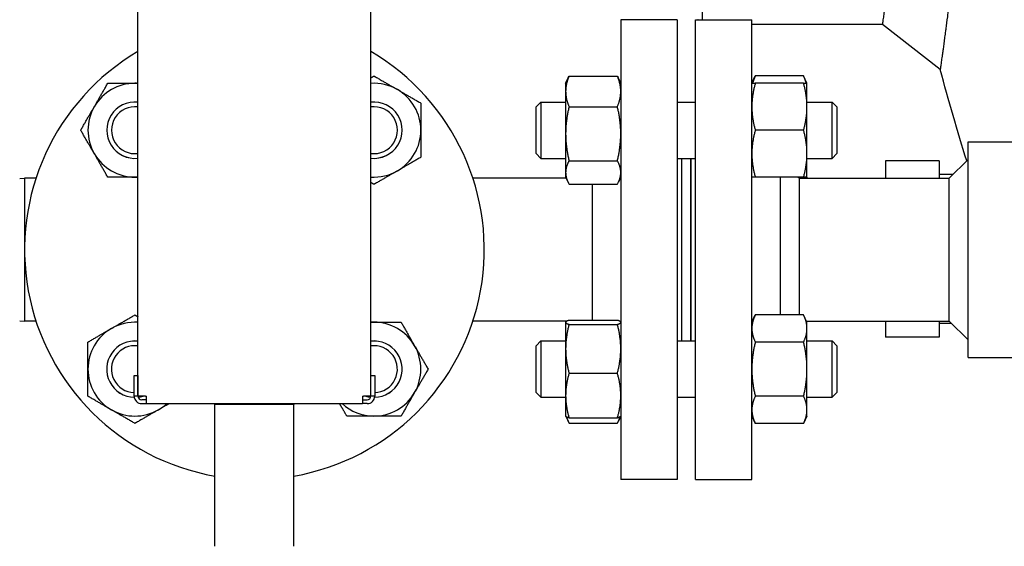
# Model space of a CAD drawing. Header units: inches. Extents: x 24 to 1128, y -69 to 748.
# Tile 273 of 656: x 472.22 to 485.33, y 299.6 to 306.61. Entities that reach past the tile are written whole.
import ezdxf

# ---------------------------------------------------------------- set-up
doc = ezdxf.new("R2010")
doc.units = ezdxf.units.IN
doc.header["$LTSCALE"] = 32
doc.header["$MEASUREMENT"] = 0
doc.layers.add('Visible (ANSI)', color=7, linetype='Continuous', lineweight=30)

msp = doc.modelspace()

# ---------------------------------------------------------------- linework, layer by layer
at = {"layer": 'Visible (ANSI)'}
for p, q in [((473.79233, 301.59617), (473.79233, 327.49617)), ((476.89233, 301.59617), (476.89233, 327.49617)), ((481.30929, 306.60629), (481.30929, 322.48604)), ((480.21983, 306.60617), (480.21983, 300.48617)), ((480.96983, 306.60617), (480.21983, 306.60617)), ((480.96983, 306.60617), (480.96983, 300.48617)), ((481.21483, 300.48617), (481.21483, 306.60617)), ((481.21483, 306.60617), (481.96483, 306.60617)), ((481.24929, 306.60617), (481.24679, 306.60867)), ((481.96483, 300.48617), (481.96483, 306.60617)), ((483.70228, 306.54617), (481.96483, 306.54617)), ((484.47272, 305.94663), (483.70228, 306.54617)), ((479.48583, 305.76216), (479.51786, 305.83085)), ((479.53092, 305.85683), (480.17474, 305.85683)), ((480.21983, 305.76216), (480.1878, 305.83085)), ((481.96483, 305.76216), (482.00992, 305.85885)), ((482.65374, 305.85885), (482.00992, 305.85885)), ((482.69883, 305.76216), (482.65374, 305.85885)), ((479.48583, 305.76216), (479.48583, 305.65355)), ((482.65374, 305.76216), (482.00992, 305.76216)), ((482.69883, 305.44966), (482.69883, 305.76216)), ((479.48583, 305.65355), (479.48583, 305.09044)), ((479.09483, 305.44966), (479.15733, 305.51216)), ((479.09483, 304.82466), (479.09483, 305.44966)), ((479.15733, 305.51216), (479.15733, 304.76216)), ((479.15733, 305.51216), (479.48583, 305.51216)), ((479.53092, 305.45028), (480.17474, 305.45028)), ((480.96983, 305.51216), (481.21483, 305.51216)), ((482.69883, 305.51216), (483.03233, 305.51216)), ((482.69883, 304.82466), (482.69883, 305.44966)), ((483.03233, 304.76216), (483.03233, 305.51216)), ((483.09483, 305.44966), (483.03233, 305.51216)), ((483.09483, 305.44966), (483.09483, 304.82466)), ((479.48583, 305.09044), (479.48583, 304.57405)), ((482.65374, 305.13716), (482.00992, 305.13716)), ((484.84233, 302.10867), (484.84233, 304.98367)), ((484.84233, 304.98367), (485.99791, 304.98367)), ((479.09483, 304.82466), (479.15733, 304.76216)), ((482.69883, 304.51216), (482.69883, 304.82466)), ((483.09483, 304.82466), (483.03233, 304.76216)), ((479.15733, 304.76216), (479.48583, 304.76216)), ((479.53092, 304.73061), (480.17474, 304.73061)), ((480.96983, 304.76216), (481.21483, 304.76216)), ((481.02983, 304.76216), (481.02983, 302.33018)), ((481.14983, 304.76216), (481.14983, 302.33018)), ((481.15483, 302.33018), (481.15483, 304.76216)), ((482.69883, 304.76216), (483.03233, 304.76216)), ((483.74189, 304.73051), (483.74189, 304.49617)), ((484.45989, 304.73051), (483.74189, 304.73051)), ((484.45989, 304.73051), (484.45989, 304.49617)), ((484.59233, 304.49617), (484.84233, 304.74617)), ((479.48583, 304.57405), (479.48583, 304.51216)), ((479.48583, 304.51216), (479.51786, 304.44347)), ((480.21983, 304.51216), (480.1878, 304.44347)), ((482.65374, 304.51216), (482.00992, 304.51216)), ((482.34483, 302.67687), (482.34483, 304.51216)), ((482.59483, 304.49617), (482.57884, 304.51216)), ((482.69883, 304.51216), (482.69137, 304.49617)), ((484.64117, 304.54501), (484.45989, 304.54501)), ((472.21733, 304.49453), (472.27983, 304.49617)), ((472.27983, 304.49617), (472.27983, 302.59617)), ((472.43353, 304.49617), (472.27983, 304.49617)), ((479.49329, 304.49617), (478.25113, 304.49617)), ((479.53092, 304.41749), (480.17474, 304.41749)), ((479.83983, 304.41749), (479.83983, 302.6054)), ((482.59483, 304.49617), (484.59233, 304.49617)), ((482.59483, 304.49617), (482.59483, 302.67687)), ((484.59233, 302.59617), (484.59233, 304.49617)), ((481.96483, 302.58018), (482.00992, 302.67687)), ((482.65374, 302.67687), (482.00992, 302.67687)), ((482.69883, 302.58018), (482.65374, 302.67687)), ((472.21733, 302.59781), (472.27983, 302.59617)), ((472.43353, 302.59617), (472.27983, 302.59617)), ((479.50613, 302.59617), (478.25113, 302.59617)), ((479.48583, 302.58018), (479.48665, 302.58193)), ((479.48583, 302.58018), (479.48583, 302.57843)), ((479.48583, 302.57843), (479.48583, 302.22635)), ((479.48665, 302.58193), (479.49329, 302.59617)), ((479.53092, 302.6054), (480.17474, 302.6054)), ((479.53092, 302.55146), (480.17474, 302.55146)), ((480.21983, 302.58018), (480.21901, 302.58193)), ((482.69137, 302.59617), (484.59233, 302.59617)), ((482.69883, 302.49645), (482.69883, 302.58018)), ((483.74189, 302.59617), (483.74189, 302.37951)), ((484.45989, 302.59617), (484.45989, 302.37951)), ((484.62349, 302.56501), (484.45989, 302.56501)), ((484.59233, 302.59617), (484.84233, 302.34617)), ((482.69883, 301.95518), (482.69883, 302.49645)), ((479.09483, 302.26768), (479.15733, 302.33018)), ((479.15733, 302.33018), (479.15733, 301.58018)), ((479.15733, 302.33018), (479.48583, 302.33018)), ((480.96983, 302.33018), (481.21483, 302.33018)), ((482.65374, 302.31602), (482.00992, 302.31602)), ((482.69883, 302.33018), (483.03233, 302.33018)), ((483.03233, 301.58018), (483.03233, 302.33018)), ((483.09483, 302.26768), (483.03233, 302.33018)), ((484.45989, 302.37951), (483.74189, 302.37951)), ((479.09483, 301.64268), (479.09483, 302.26768)), ((479.48583, 302.22635), (479.48583, 301.6031)), ((483.09483, 302.26768), (483.09483, 301.64268)), ((484.84233, 302.10867), (487.38414, 302.10867)), ((479.53092, 301.90124), (480.17474, 301.90124)), ((482.69883, 301.41391), (482.69883, 301.95518)), ((473.74133, 301.87117), (473.79133, 301.87117)), ((473.74133, 301.59617), (473.74133, 301.87117)), ((473.79133, 301.87117), (473.79133, 301.59617)), ((476.89333, 301.59617), (476.89333, 301.87117)), ((476.89333, 301.87117), (476.94333, 301.87117)), ((476.94333, 301.87117), (476.94333, 301.59617)), ((479.09483, 301.64268), (479.15733, 301.58018)), ((483.09483, 301.64268), (483.03233, 301.58018)), ((473.79133, 301.59617), (473.74133, 301.59617)), ((473.89233, 301.59617), (473.79233, 301.59617)), ((473.90483, 301.54617), (473.84133, 301.54617)), ((473.84133, 301.49617), (473.90483, 301.49617)), ((473.89233, 301.59617), (473.90483, 301.59617)), ((473.90483, 301.49617), (473.90483, 301.59617)), ((473.90483, 301.49617), (476.77983, 301.49617)), ((474.81766, 301.49617), (474.81733, 301.48367)), ((475.867, 301.49617), (475.86733, 301.48367)), ((476.77983, 301.59617), (476.77983, 301.49617)), ((476.77983, 301.59617), (476.79233, 301.59617)), ((476.77983, 301.54617), (476.84333, 301.54617)), ((476.84333, 301.49617), (476.77983, 301.49617)), ((476.89233, 301.59617), (476.79233, 301.59617)), ((476.94333, 301.59617), (476.89333, 301.59617)), ((479.15733, 301.58018), (479.48583, 301.58018)), ((479.48583, 301.6031), (479.48583, 301.33018)), ((480.96983, 301.58018), (481.21483, 301.58018)), ((482.65374, 301.59434), (482.00992, 301.59434)), ((482.69883, 301.58018), (483.03233, 301.58018)), ((475.86733, 301.48367), (474.81733, 301.48367)), ((474.81733, 299.59617), (474.81733, 301.48367)), ((475.86733, 299.59617), (475.86733, 301.48367)), ((482.69883, 301.33018), (482.69883, 301.41391)), ((479.48583, 301.33018), (479.48665, 301.32843)), ((479.48665, 301.32843), (479.51786, 301.26149)), ((479.53092, 301.30496), (480.17474, 301.30496)), ((479.53092, 301.23551), (480.17474, 301.23551)), ((480.21901, 301.32843), (480.1878, 301.26149)), ((480.21983, 301.33018), (480.21901, 301.32843)), ((481.96483, 301.33018), (482.00992, 301.23349)), ((482.65374, 301.23349), (482.00992, 301.23349)), ((482.69883, 301.33018), (482.65374, 301.23349)), ((480.96983, 300.48617), (480.21983, 300.48617)), ((481.21483, 300.48617), (481.96483, 300.48617))]:
    msp.add_line(p, q, dxfattribs=at)
for centre, radius, start, end in [((475.34233, 303.54617), 3.06, 120.433365, 260.120965), ((475.34233, 303.54617), 3.06, 279.879035, 59.566635), ((473.75134, 305.13716), 0.625, 90, 150), ((473.75134, 305.13716), 0.625, 86.239591, 90), ((476.93332, 305.13716), 0.625, 60, 93.760409), ((476.93332, 305.13716), 0.625, 0, 60), ((473.75134, 305.13716), 0.625, 150, 210), ((473.75134, 305.13716), 0.37513, 83.726737, 276.273263), ((473.75134, 305.13716), 0.375, 83.724611, 276.275389), ((473.75134, 305.13716), 0.3125, 82.462861, 277.537139), ((476.93332, 305.13716), 0.37513, 263.726737, 96.273263), ((476.93332, 305.13716), 0.375, 263.724611, 96.275389), ((476.93332, 305.13716), 0.3125, 262.462861, 97.537139), ((476.93332, 305.13716), 0.625, 300, 0), ((473.75134, 305.13716), 0.625, 210, 270), ((473.75134, 305.13716), 0.625, 270, 273.760409), ((476.93332, 305.13716), 0.625, 266.239591, 300), ((473.75134, 301.95518), 0.625, 86.239591, 120), ((476.93332, 301.95518), 0.625, 90, 93.760409), ((476.93332, 301.95518), 0.625, 30, 90), ((473.75134, 301.95518), 0.625, 120, 180), ((473.75134, 301.95518), 0.37513, 83.726737, 268.668175), ((473.75134, 301.95518), 0.375, 83.724611, 268.664587), ((476.93332, 301.95518), 0.37513, 271.331825, 96.273263), ((476.93332, 301.95518), 0.375, 271.335413, 96.275389), ((473.75134, 301.95518), 0.3125, 82.462861, 268.164435), ((476.93332, 301.95518), 0.3125, 271.835565, 97.537139), ((476.93332, 301.95518), 0.625, 330, 30), ((473.75134, 301.95518), 0.625, 180, 240), ((473.75134, 301.95518), 0.3125, 277.352234, 277.537139), ((476.93332, 301.95518), 0.3125, 262.462861, 262.647766), ((476.93332, 301.95518), 0.625, 270, 330), ((473.84133, 301.59617), 0.1, 180, 270), ((473.84133, 301.59617), 0.05, 180, 270), ((473.75134, 301.95518), 0.375, 276.413354, 286.792105), ((473.75134, 301.95518), 0.37513, 276.416588, 286.856059), ((473.75134, 301.95518), 0.625, 300, 312.742143), ((476.93332, 301.95518), 0.625, 227.257857, 270), ((476.93332, 301.95518), 0.37513, 253.143941, 263.583412), ((476.93332, 301.95518), 0.375, 253.207895, 263.586646), ((476.84333, 301.59617), 0.05, 270, 0), ((476.84333, 301.59617), 0.1, 270, 0), ((473.75134, 301.95518), 0.625, 240, 300)]:
    msp.add_arc(centre, radius, start, end, dxfattribs=at)
for points, knots in [([(484.49682, 322.97239), (484.49821, 322.9623), (484.49966, 322.95176), (484.50117, 322.94078), (484.50132, 322.93965), (484.50148, 322.93852), (484.50163, 322.93739), (484.50428, 322.91813), (484.5071, 322.89752), (484.51009, 322.87556), (484.51029, 322.8741), (484.51049, 322.87263), (484.51069, 322.87116), (484.51704, 322.82455), (484.52416, 322.77194), (484.532, 322.71333), (484.5323, 322.71105), (484.53261, 322.70875), (484.53292, 322.70644), (484.53678, 322.67753), (484.54082, 322.64719), (484.54502, 322.61541), (484.54539, 322.61261), (484.54576, 322.6098), (484.54614, 322.60698), (484.54632, 322.60558), (484.54651, 322.60418), (484.54669, 322.60278), (484.55307, 322.55452), (484.55981, 322.50302), (484.56691, 322.4483), (484.56936, 322.42943), (484.57185, 322.41015), (484.57438, 322.39048), (484.5749, 322.38646), (484.57542, 322.38242), (484.57594, 322.37837), (484.58069, 322.34145), (484.58558, 322.30312), (484.59062, 322.2634), (484.59121, 322.25875), (484.5918, 322.25407), (484.5924, 322.24938), (484.60298, 322.16575), (484.61417, 322.07602), (484.62589, 321.98027), (484.62661, 321.97437), (484.62734, 321.96845), (484.62806, 321.9625), (484.63225, 321.92817), (484.63651, 321.89307), (484.64083, 321.85722), (484.64213, 321.8464), (484.64344, 321.83551), (484.64475, 321.82455), (484.64554, 321.818), (484.64633, 321.81142), (484.64712, 321.80482), (484.65631, 321.72789), (484.66577, 321.64764), (484.67544, 321.56416), (484.67842, 321.53841), (484.68142, 321.51231), (484.68445, 321.48587), (484.68538, 321.47779), (484.68631, 321.46968), (484.68724, 321.46153), (484.69313, 321.40989), (484.69911, 321.35695), (484.70516, 321.30272), (484.70615, 321.29391), (484.70713, 321.28507), (484.70812, 321.27619), (484.7216, 321.15492), (484.73544, 321.02733), (484.74948, 320.8937), (484.75054, 320.88361), (484.7516, 320.87349), (484.75266, 320.86333), (484.75936, 320.79925), (484.76611, 320.73381), (484.77288, 320.66703), (484.77397, 320.65632), (484.77505, 320.64558), (484.77614, 320.63481), (484.78295, 320.56729), (484.78979, 320.49844), (484.79663, 320.42829), (484.80049, 320.38871), (484.80436, 320.34872), (484.80822, 320.30833), (484.8121, 320.26776), (484.81598, 320.22669), (484.81987, 320.18513), (484.82101, 320.17303), (484.82214, 320.16089), (484.82327, 320.14871), (484.82993, 320.07711), (484.8366, 320.00406), (484.84326, 319.92957), (484.84439, 319.91696), (484.84552, 319.9043), (484.84665, 319.89161), (484.8536, 319.8133), (484.86054, 319.73353), (484.86743, 319.65237), (484.87473, 319.56639), (484.88198, 319.47886), (484.88916, 319.38985), (484.89021, 319.37681), (484.89126, 319.36373), (484.89231, 319.35063), (484.89872, 319.27051), (484.90506, 319.18922), (484.91132, 319.10683), (484.91232, 319.09369), (484.91331, 319.08053), (484.9143, 319.06734), (484.92386, 318.94046), (484.93321, 318.81102), (484.94228, 318.67932), (484.94597, 318.62577), (484.94963, 318.57169), (484.95325, 318.51709), (484.95413, 318.50372), (484.95502, 318.49032), (484.9559, 318.47689), (484.96165, 318.38918), (484.96729, 318.30016), (484.97281, 318.20989), (484.97361, 318.19678), (484.97441, 318.18364), (484.97521, 318.17048), (484.98708, 317.97426), (484.99835, 317.77195), (485.00877, 317.56529), (485.00936, 317.55362), (485.00995, 317.54195), (485.01053, 317.53026), (485.01549, 317.43071), (485.02025, 317.33034), (485.02478, 317.22926), (485.02526, 317.21856), (485.02574, 317.20786), (485.02621, 317.19715), (485.03319, 317.03968), (485.03962, 316.88052), (485.04545, 316.72017), (485.0455, 316.71866), (485.04556, 316.71714), (485.04561, 316.71562), (485.04596, 316.70618), (485.0463, 316.69673), (485.04664, 316.68727), (485.04796, 316.65034), (485.04925, 316.61329), (485.05051, 316.57612), (485.0509, 316.56477), (485.05128, 316.55341), (485.05166, 316.54203), (485.05196, 316.53299), (485.05226, 316.52395), (485.05256, 316.51489), (485.05609, 316.40765), (485.05936, 316.29947), (485.06236, 316.19047), (485.06258, 316.18266), (485.06279, 316.17485), (485.063, 316.16703), (485.06439, 316.11579), (485.06572, 316.06438), (485.06698, 316.0128), (485.06716, 316.00577), (485.06733, 315.99875), (485.0675, 315.99172), (485.0702, 315.88003), (485.07261, 315.76757), (485.0747, 315.6545), (485.0748, 315.64926), (485.0749, 315.64403), (485.07499, 315.6388), (485.07599, 315.58407), (485.07692, 315.52919), (485.07777, 315.47419), (485.07784, 315.46992), (485.07791, 315.46565), (485.07797, 315.46137), (485.07975, 315.34547), (485.08119, 315.22899), (485.0823, 315.11211), (485.08232, 315.10977), (485.08235, 315.10743), (485.08237, 315.10509), (485.08291, 315.04705), (485.08337, 314.98887), (485.08374, 314.93074), (485.08375, 314.9293), (485.08376, 314.92787), (485.08377, 314.92643), (485.08453, 314.80699), (485.08493, 314.68774), (485.08498, 314.56884), (485.08498, 314.56469), (485.08498, 314.56054), (485.08498, 314.55639), (485.08499, 314.50077), (485.08492, 314.44516), (485.08478, 314.38956), (485.08477, 314.38902), (485.08477, 314.38848), (485.08477, 314.38794), (485.08446, 314.26913), (485.08379, 314.15042), (485.08277, 314.03193), (485.08275, 314.02993), (485.08273, 314.02793), (485.08272, 314.02594), (485.08222, 313.9684), (485.08163, 313.91091), (485.08097, 313.85349), (485.08093, 313.85069), (485.0809, 313.8479), (485.08087, 313.8451), (485.07887, 313.67494), (485.07616, 313.50538), (485.07274, 313.33678), (485.07264, 313.33147), (485.07253, 313.32616), (485.07242, 313.32086), (485.07022, 313.21366), (485.06774, 313.10686), (485.065, 313.00055), (485.06481, 312.99354), (485.06463, 312.98654), (485.06445, 312.97953), (485.06037, 312.8238), (485.05569, 312.66891), (485.05052, 312.51638), (485.04908, 312.47403), (485.0476, 312.43184), (485.04609, 312.38982), (485.04547, 312.37254), (485.04484, 312.35528), (485.0442, 312.33804), (485.04385, 312.32849), (485.04349, 312.31895), (485.04314, 312.30941), (485.03941, 312.20991), (485.03547, 312.11106), (485.03132, 312.01296), (485.03089, 312.0029), (485.03046, 311.99285), (485.03003, 311.98281), (485.02123, 311.77745), (485.01152, 311.5755), (485.00107, 311.37799), (485.00045, 311.36626), (484.99983, 311.35454), (484.9992, 311.34284), (484.99427, 311.25058), (484.98917, 311.1593), (484.98393, 311.0691), (484.9832, 311.05652), (484.98247, 311.04397), (484.98174, 311.03144), (484.97046, 310.83928), (484.95856, 310.65213), (484.94624, 310.47082), (484.94533, 310.45743), (484.94442, 310.44408), (484.9435, 310.43076), (484.94339, 310.42907), (484.94327, 310.42737), (484.94316, 310.42568), (484.93752, 310.34371), (484.93178, 310.26253), (484.92594, 310.18222), (484.92496, 310.16878), (484.92398, 310.15536), (484.923, 310.14197), (484.91052, 309.97188), (484.89764, 309.80617), (484.88457, 309.64582), (484.88347, 309.63233), (484.88236, 309.61888), (484.88126, 309.60547), (484.87665, 309.54935), (484.87201, 309.49388), (484.86736, 309.43908), (484.86618, 309.42521), (484.865, 309.41137), (484.86382, 309.39758), (484.86269, 309.38443), (484.86157, 309.37132), (484.86044, 309.35825), (484.84747, 309.20796), (484.83441, 309.06287), (484.82138, 308.92328), (484.82024, 308.91114), (484.81911, 308.89903), (484.81798, 308.88697), (484.81501, 308.85538), (484.81204, 308.82407), (484.80908, 308.79305), (484.80602, 308.761), (484.80296, 308.7292), (484.7999, 308.69764), (484.79881, 308.68641), (484.79772, 308.67521), (484.79663, 308.66404), (484.79661, 308.66386), (484.79659, 308.66367), (484.79658, 308.66348), (484.78331, 308.52754), (484.77007, 308.39636), (484.75697, 308.2703), (484.7559, 308.26006), (484.75484, 308.24986), (484.75378, 308.23969), (484.74772, 308.18166), (484.74169, 308.12473), (484.73572, 308.06893), (484.73468, 308.05925), (484.73364, 308.0496), (484.73261, 308.03998), (484.71951, 307.91828), (484.70665, 307.80206), (484.69414, 307.69156), (484.69319, 307.68315), (484.69224, 307.67478), (484.69129, 307.66643), (484.68616, 307.62125), (484.68109, 307.57704), (484.67609, 307.53382), (484.67539, 307.5278), (484.6747, 307.5218), (484.67401, 307.51582), (484.67312, 307.50822), (484.67224, 307.50065), (484.67137, 307.4931), (484.66091, 307.4032), (484.65071, 307.31718), (484.64083, 307.23512), (484.63931, 307.22248), (484.63779, 307.20994), (484.63628, 307.19749), (484.63554, 307.19132), (484.63479, 307.18516), (484.63405, 307.17904), (484.62887, 307.13635), (484.62379, 307.09479), (484.6188, 307.05436), (484.61812, 307.04878), (484.61743, 307.04323), (484.61675, 307.0377), (484.60603, 306.9509), (484.59578, 306.86941), (484.58609, 306.79326), (484.58552, 306.78884), (484.58496, 306.78443), (484.5844, 306.78004), (484.5798, 306.74397), (484.57532, 306.70911), (484.57098, 306.67547), (484.57048, 306.67163), (484.56999, 306.66781), (484.56949, 306.664), (484.56877, 306.65842), (484.56805, 306.65287), (484.56734, 306.64735), (484.56008, 306.59136), (484.55319, 306.53873), (484.54668, 306.48947), (484.54563, 306.48148), (484.54458, 306.47359), (484.54355, 306.46578), (484.54318, 306.46302), (484.54282, 306.46028), (484.54246, 306.45755), (484.5386, 306.42844), (484.53489, 306.40059), (484.53133, 306.374), (484.53102, 306.37171), (484.53072, 306.36943), (484.53041, 306.36716), (484.52295, 306.31148), (484.51617, 306.26141), (484.51011, 306.2169), (484.50991, 306.21543), (484.50971, 306.21397), (484.50951, 306.21251), (484.50656, 306.1909), (484.50379, 306.17062), (484.50118, 306.15167), (484.50103, 306.15055), (484.50088, 306.14943), (484.50072, 306.14832), (484.49945, 306.13902), (484.49821, 306.13005), (484.49702, 306.1214), (484.4932, 306.09362), (484.48981, 306.06916), (484.48687, 306.04801), (484.48679, 306.04744), (484.48672, 306.04688), (484.48664, 306.04632), (484.48475, 306.03271), (484.48305, 306.02049), (484.48154, 306.00967), (484.48149, 306.00931), (484.48144, 306.00896), (484.48139, 306.0086), (484.47832, 305.98659), (484.47606, 305.97044), (484.47461, 305.96016), (484.4746, 305.96008), (484.47459, 305.96001), (484.47458, 305.95993), (484.47387, 305.95482), (484.47336, 305.95119), (484.47305, 305.94902), (484.47305, 305.94901), (484.47305, 305.949), (484.47305, 305.94898), (484.47283, 305.94746), (484.47272, 305.94668), (484.47272, 305.94663), (484.47272, 305.94663), (484.47272, 305.94663), (484.47272, 305.94663)], [0, 0, 0, 0, 0.00311435, 0.00311435, 0.00311435, 0.00343311, 0.00343311, 0.00343311, 0.008849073, 0.008849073, 0.008849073, 0.009209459, 0.009209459, 0.009209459, 0.020610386, 0.020610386, 0.020610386, 0.021055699, 0.021055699, 0.021055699, 0.026633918, 0.026633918, 0.026633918, 0.027125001, 0.027125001, 0.027125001, 0.027368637, 0.027368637, 0.027368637, 0.035739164, 0.035739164, 0.035739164, 0.038625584, 0.038625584, 0.038625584, 0.039215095, 0.039215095, 0.039215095, 0.044587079, 0.044587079, 0.044587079, 0.045216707, 0.045216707, 0.045216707, 0.056436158, 0.056436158, 0.056436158, 0.057127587, 0.057127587, 0.057127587, 0.061119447, 0.061119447, 0.061119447, 0.062324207, 0.062324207, 0.062324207, 0.063044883, 0.063044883, 0.063044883, 0.071439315, 0.071439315, 0.071439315, 0.074028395, 0.074028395, 0.074028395, 0.074819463, 0.074819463, 0.074819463, 0.079835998, 0.079835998, 0.079835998, 0.080651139, 0.080651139, 0.080651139, 0.091784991, 0.091784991, 0.091784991, 0.092625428, 0.092625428, 0.092625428, 0.097928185, 0.097928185, 0.097928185, 0.098778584, 0.098778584, 0.098778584, 0.104106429, 0.104106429, 0.104106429, 0.107112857, 0.107112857, 0.107112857, 0.110131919, 0.110131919, 0.110131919, 0.111010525, 0.111010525, 0.111010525, 0.116174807, 0.116174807, 0.116174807, 0.117049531, 0.117049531, 0.117049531, 0.122445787, 0.122445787, 0.122445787, 0.128162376, 0.128162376, 0.128162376, 0.128999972, 0.128999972, 0.128999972, 0.134121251, 0.134121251, 0.134121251, 0.134937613, 0.134937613, 0.134937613, 0.142791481, 0.142791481, 0.142791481, 0.145985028, 0.145985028, 0.145985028, 0.146767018, 0.146767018, 0.146767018, 0.151873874, 0.151873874, 0.151873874, 0.152615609, 0.152615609, 0.152615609, 0.163672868, 0.163672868, 0.163672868, 0.164297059, 0.164297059, 0.164297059, 0.16961244, 0.16961244, 0.16961244, 0.170174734, 0.170174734, 0.170174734, 0.17844326, 0.17844326, 0.17844326, 0.178521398, 0.178521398, 0.178521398, 0.179008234, 0.179008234, 0.179008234, 0.180908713, 0.180908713, 0.180908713, 0.181489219, 0.181489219, 0.181489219, 0.181950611, 0.181950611, 0.181950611, 0.187415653, 0.187415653, 0.187415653, 0.187807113, 0.187807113, 0.187807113, 0.190373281, 0.190373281, 0.190373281, 0.190722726, 0.190722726, 0.190722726, 0.196274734, 0.196274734, 0.196274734, 0.19653159, 0.19653159, 0.19653159, 0.199217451, 0.199217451, 0.199217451, 0.199426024, 0.199426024, 0.199426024, 0.205083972, 0.205083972, 0.205083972, 0.205197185, 0.205197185, 0.205197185, 0.208006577, 0.208006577, 0.208006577, 0.208076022, 0.208076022, 0.208076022, 0.213849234, 0.213849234, 0.213849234, 0.214050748, 0.214050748, 0.214050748, 0.216752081, 0.216752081, 0.216752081, 0.216778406, 0.216778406, 0.216778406, 0.222551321, 0.222551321, 0.222551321, 0.222648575, 0.222648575, 0.222648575, 0.225452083, 0.225452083, 0.225452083, 0.225588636, 0.225588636, 0.225588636, 0.233897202, 0.233897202, 0.233897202, 0.234158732, 0.234158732, 0.234158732, 0.239443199, 0.239443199, 0.239443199, 0.239791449, 0.239791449, 0.239791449, 0.247537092, 0.247537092, 0.247537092, 0.24968794, 0.24968794, 0.24968794, 0.250572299, 0.250572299, 0.250572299, 0.251062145, 0.251062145, 0.251062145, 0.256172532, 0.256172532, 0.256172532, 0.256696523, 0.256696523, 0.256696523, 0.267412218, 0.267412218, 0.267412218, 0.268048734, 0.268048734, 0.268048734, 0.273068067, 0.273068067, 0.273068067, 0.273767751, 0.273767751, 0.273767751, 0.284497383, 0.284497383, 0.284497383, 0.28528946, 0.28528946, 0.28528946, 0.285390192, 0.285390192, 0.285390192, 0.290267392, 0.290267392, 0.290267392, 0.291083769, 0.291083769, 0.291083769, 0.301451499, 0.301451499, 0.301451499, 0.302323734, 0.302323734, 0.302323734, 0.30597218, 0.30597218, 0.30597218, 0.306896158, 0.306896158, 0.306896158, 0.307777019, 0.307777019, 0.307777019, 0.317905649, 0.317905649, 0.317905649, 0.318787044, 0.318787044, 0.318787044, 0.321095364, 0.321095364, 0.321095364, 0.323480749, 0.323480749, 0.323480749, 0.324329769, 0.324329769, 0.324329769, 0.324343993, 0.324343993, 0.324343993, 0.334680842, 0.334680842, 0.334680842, 0.335520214, 0.335520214, 0.335520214, 0.340310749, 0.340310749, 0.340310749, 0.341142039, 0.341142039, 0.341142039, 0.351665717, 0.351665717, 0.351665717, 0.352466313, 0.352466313, 0.352466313, 0.356803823, 0.356803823, 0.356803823, 0.357407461, 0.357407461, 0.357407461, 0.358174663, 0.358174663, 0.358174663, 0.367313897, 0.367313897, 0.367313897, 0.368721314, 0.368721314, 0.368721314, 0.369419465, 0.369419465, 0.369419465, 0.374282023, 0.374282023, 0.374282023, 0.374952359, 0.374952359, 0.374952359, 0.385472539, 0.385472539, 0.385472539, 0.386084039, 0.386084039, 0.386084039, 0.391108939, 0.391108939, 0.391108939, 0.391682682, 0.391682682, 0.391682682, 0.392523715, 0.392523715, 0.392523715, 0.40106218, 0.40106218, 0.40106218, 0.402446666, 0.402446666, 0.402446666, 0.402934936, 0.402934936, 0.402934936, 0.408136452, 0.408136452, 0.408136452, 0.408584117, 0.408584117, 0.408584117, 0.419565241, 0.419565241, 0.419565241, 0.419927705, 0.419927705, 0.419927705, 0.425304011, 0.425304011, 0.425304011, 0.425622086, 0.425622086, 0.425622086, 0.428281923, 0.428281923, 0.428281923, 0.436826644, 0.436826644, 0.436826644, 0.437055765, 0.437055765, 0.437055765, 0.442601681, 0.442601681, 0.442601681, 0.442785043, 0.442785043, 0.442785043, 0.45416634, 0.45416634, 0.45416634, 0.454252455, 0.454252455, 0.454252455, 0.459954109, 0.459954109, 0.459954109, 0.459990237, 0.459990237, 0.459990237, 0.464029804, 0.464029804, 0.464029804, 0.464153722, 0.464153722, 0.464153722, 0.464153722]), ([(483.72475, 322.37808), (483.72605, 322.36831), (483.72739, 322.3581), (483.7288, 322.34747), (483.72894, 322.34638), (483.72908, 322.34528), (483.72923, 322.34419), (483.73169, 322.32554), (483.73431, 322.30559), (483.73709, 322.28434), (483.73727, 322.28293), (483.73746, 322.28151), (483.73765, 322.28008), (483.74354, 322.23499), (483.75015, 322.18413), (483.75742, 322.12748), (483.75771, 322.12526), (483.75799, 322.12304), (483.75828, 322.12081), (483.76186, 322.09287), (483.7656, 322.06355), (483.7695, 322.03284), (483.76984, 322.03014), (483.77019, 322.02742), (483.77053, 322.0247), (483.7707, 322.02335), (483.77088, 322.02199), (483.77105, 322.02063), (483.77696, 321.974), (483.78321, 321.92425), (483.78978, 321.87137), (483.79205, 321.85314), (483.79435, 321.83453), (483.79669, 321.81554), (483.79717, 321.81166), (483.79765, 321.80777), (483.79813, 321.80386), (483.80252, 321.76824), (483.80704, 321.73131), (483.81169, 321.69308), (483.81223, 321.6886), (483.81278, 321.6841), (483.81332, 321.67958), (483.82308, 321.5991), (483.83337, 321.51292), (483.84412, 321.42108), (483.84479, 321.41543), (483.84545, 321.40974), (483.84612, 321.40404), (483.84996, 321.37112), (483.85386, 321.33747), (483.85782, 321.30311), (483.85901, 321.29274), (483.86021, 321.28231), (483.86142, 321.2718), (483.86214, 321.26552), (483.86286, 321.25922), (483.86358, 321.25289), (483.87201, 321.17918), (483.88067, 321.1023), (483.88951, 321.02231), (483.89224, 320.99764), (483.89498, 320.97265), (483.89775, 320.94736), (483.8986, 320.93963), (483.89944, 320.93188), (483.90029, 320.92409), (483.90567, 320.87472), (483.91112, 320.82419), (483.91662, 320.7725), (483.91751, 320.7641), (483.91841, 320.75567), (483.91931, 320.74722), (483.93156, 320.63168), (483.94408, 320.51048), (483.95676, 320.38379), (483.95772, 320.37422), (483.95867, 320.36463), (483.95963, 320.355), (483.96568, 320.29427), (483.97176, 320.23229), (483.97786, 320.16909), (483.97883, 320.15895), (483.97981, 320.14879), (483.98079, 320.13859), (483.98692, 320.07469), (483.99307, 320.00957), (483.99922, 319.94325), (484.00269, 319.90582), (484.00616, 319.86801), (484.00963, 319.82982), (484.01311, 319.79147), (484.0166, 319.75269), (484.02008, 319.7135), (484.02109, 319.70209), (484.02211, 319.69065), (484.02312, 319.67917), (484.02908, 319.61171), (484.03503, 319.543), (484.04096, 319.47313), (484.04196, 319.46129), (484.04296, 319.44943), (484.04396, 319.43753), (484.05015, 319.36411), (484.0563, 319.28946), (484.0624, 319.21362), (484.06886, 319.13328), (484.07527, 319.05161), (484.0816, 318.96866), (484.08252, 318.95651), (484.08345, 318.94433), (484.08437, 318.93212), (484.09002, 318.85748), (484.09561, 318.78182), (484.10111, 318.70519), (484.10199, 318.69297), (484.10286, 318.68073), (484.10374, 318.66847), (484.11213, 318.55048), (484.12034, 318.43023), (484.1283, 318.30789), (484.13153, 318.25814), (484.13473, 318.208), (484.13789, 318.15746), (484.13866, 318.14509), (484.13943, 318.13269), (484.1402, 318.12027), (484.14521, 318.03915), (484.15012, 317.95704), (484.15491, 317.87395), (484.1556, 317.86189), (484.1563, 317.8498), (484.15699, 317.83769), (484.16727, 317.65719), (484.17699, 317.47182), (484.18595, 317.28303), (484.18645, 317.27237), (484.18696, 317.2617), (484.18746, 317.25103), (484.19172, 317.16011), (484.1958, 317.06851), (484.19969, 316.97629), (484.2001, 316.96653), (484.20051, 316.95677), (484.20091, 316.947), (484.20689, 316.80333), (484.2124, 316.65817), (484.2174, 316.51172), (484.21745, 316.51033), (484.21749, 316.50895), (484.21754, 316.50756), (484.21784, 316.49894), (484.21813, 316.49031), (484.21842, 316.48168), (484.21955, 316.44797), (484.22065, 316.41419), (484.22173, 316.38034), (484.22206, 316.37), (484.22239, 316.35965), (484.22271, 316.3493), (484.22297, 316.34107), (484.22323, 316.33284), (484.22348, 316.3246), (484.22649, 316.22703), (484.22928, 316.12888), (484.23182, 316.03018), (484.232, 316.02311), (484.23218, 316.01604), (484.23236, 316.00896), (484.23354, 315.96258), (484.23466, 315.91608), (484.23574, 315.86947), (484.23588, 315.86312), (484.23603, 315.85677), (484.23617, 315.85042), (484.23846, 315.74951), (484.24049, 315.64806), (484.24226, 315.54614), (484.24234, 315.54142), (484.24242, 315.53671), (484.2425, 315.53199), (484.24335, 315.48266), (484.24413, 315.43322), (484.24485, 315.38368), (484.24491, 315.37983), (484.24496, 315.37598), (484.24502, 315.37213), (484.24652, 315.26773), (484.24774, 315.16286), (484.24867, 315.05757), (484.24869, 315.05546), (484.24871, 315.05335), (484.24873, 315.05125), (484.24919, 314.99896), (484.24958, 314.94657), (484.24989, 314.89408), (484.2499, 314.89278), (484.24991, 314.89149), (484.24992, 314.89019), (484.25056, 314.78232), (484.2509, 314.67434), (484.25094, 314.56666), (484.25094, 314.5629), (484.25095, 314.55914), (484.25095, 314.55539), (484.25095, 314.50501), (484.2509, 314.45466), (484.25077, 314.40436), (484.25077, 314.40387), (484.25077, 314.40338), (484.25077, 314.40289), (484.2505, 314.2954), (484.24993, 314.1881), (484.24907, 314.08107), (484.24905, 314.07926), (484.24904, 314.07746), (484.24902, 314.07566), (484.2486, 314.02368), (484.2481, 313.97177), (484.24754, 313.91993), (484.24751, 313.91741), (484.24748, 313.91488), (484.24746, 313.91236), (484.24576, 313.75875), (484.24346, 313.60576), (484.24058, 313.45361), (484.24049, 313.44882), (484.2404, 313.44403), (484.2403, 313.43925), (484.23844, 313.34251), (484.23635, 313.24612), (484.23402, 313.15012), (484.23387, 313.14379), (484.23371, 313.13747), (484.23356, 313.13114), (484.2301, 312.99051), (484.22615, 312.85074), (484.22173, 312.712), (484.22051, 312.67347), (484.21924, 312.63502), (484.21795, 312.59665), (484.21741, 312.58088), (484.21687, 312.56512), (484.21633, 312.54937), (484.21602, 312.54064), (484.21572, 312.53192), (484.21541, 312.5232), (484.21222, 312.43226), (484.20883, 312.34168), (484.20526, 312.25197), (484.20489, 312.24278), (484.20452, 312.23359), (484.20415, 312.2244), (484.19659, 312.03664), (484.18825, 311.8523), (484.17926, 311.67172), (484.17872, 311.66099), (484.17819, 311.65028), (484.17765, 311.63958), (484.1734, 311.55521), (484.16901, 311.47166), (484.16449, 311.38899), (484.16386, 311.37746), (484.16322, 311.36595), (484.16259, 311.35446), (484.15285, 311.17824), (484.14253, 311.00598), (484.13176, 310.83801), (484.13096, 310.82561), (484.13016, 310.81324), (484.12936, 310.80088), (484.12926, 310.79931), (484.12916, 310.79774), (484.12906, 310.79617), (484.12413, 310.72014), (484.1191, 310.6449), (484.11399, 310.57049), (484.11313, 310.55803), (484.11228, 310.5456), (484.11142, 310.53319), (484.10049, 310.37559), (484.08919, 310.22176), (484.07764, 310.07208), (484.07667, 310.05948), (484.07569, 310.04692), (484.07472, 310.03439), (484.07064, 309.98196), (484.06653, 309.93003), (484.0624, 309.87871), (484.06135, 309.86571), (484.06031, 309.85275), (484.05926, 309.83983), (484.05826, 309.82751), (484.05726, 309.81523), (484.05626, 309.80297), (484.04475, 309.6621), (484.0331, 309.52576), (484.02143, 309.39407), (484.02042, 309.38261), (484.0194, 309.37119), (484.01838, 309.3598), (484.01572, 309.32997), (484.01306, 309.30039), (484.0104, 309.27104), (484.00765, 309.24072), (484.0049, 309.21064), (484.00215, 309.18079), (484.00117, 309.17016), (484.00019, 309.15957), (483.99921, 309.14901), (483.9992, 309.14883), (483.99918, 309.14865), (483.99916, 309.14848), (483.98724, 309.01988), (483.97532, 308.89579), (483.96351, 308.77637), (483.96255, 308.76667), (483.96159, 308.75701), (483.96063, 308.74737), (483.95516, 308.69238), (483.94972, 308.6384), (483.94432, 308.58544), (483.94338, 308.57625), (483.94244, 308.56709), (483.9415, 308.55797), (483.92966, 308.44241), (483.91798, 308.33181), (483.90659, 308.22631), (483.90572, 308.21828), (483.90486, 308.21028), (483.90399, 308.20231), (483.89931, 308.15915), (483.89468, 308.11685), (483.89011, 308.07542), (483.88947, 308.06965), (483.88883, 308.0639), (483.8882, 308.05817), (483.88739, 308.05088), (483.88658, 308.04362), (483.88578, 308.03639), (483.87621, 307.95021), (483.86686, 307.86777), (483.8578, 307.78909), (483.85641, 307.77698), (483.85502, 307.76495), (483.85364, 307.75302), (483.85295, 307.7471), (483.85227, 307.7412), (483.85159, 307.73532), (483.84684, 307.69439), (483.84217, 307.65452), (483.8376, 307.61572), (483.83697, 307.61037), (483.83634, 307.60505), (483.83571, 307.59974), (483.82586, 307.51644), (483.81644, 307.43813), (483.8075, 307.36483), (483.80698, 307.36056), (483.80646, 307.35632), (483.80594, 307.35209), (483.8017, 307.31736), (483.79756, 307.28376), (483.79354, 307.2513), (483.79308, 307.2476), (483.79263, 307.24391), (483.79217, 307.24023), (483.7915, 307.23484), (483.79084, 307.22948), (483.79018, 307.22416), (483.78346, 307.1701), (483.77707, 307.11928), (483.77105, 307.07171), (483.77007, 307.06399), (483.7691, 307.05636), (483.76814, 307.04882), (483.76781, 307.04616), (483.76747, 307.04351), (483.76713, 307.04087), (483.76356, 307.01276), (483.76012, 306.98585), (483.75682, 306.96015), (483.75653, 306.95793), (483.75625, 306.95573), (483.75597, 306.95354), (483.74905, 306.89971), (483.74275, 306.85126), (483.73711, 306.80816), (483.73692, 306.80674), (483.73674, 306.80532), (483.73655, 306.80391), (483.73381, 306.78299), (483.73123, 306.76335), (483.72881, 306.74499), (483.72867, 306.7439), (483.72853, 306.74282), (483.72838, 306.74175), (483.7272, 306.73274), (483.72605, 306.72405), (483.72494, 306.71567), (483.72138, 306.68875), (483.71822, 306.66505), (483.71549, 306.64454), (483.71541, 306.644), (483.71534, 306.64345), (483.71527, 306.6429), (483.71351, 306.62971), (483.71192, 306.61786), (483.71052, 306.60736), (483.71047, 306.60702), (483.71042, 306.60667), (483.71038, 306.60633), (483.70751, 306.58497), (483.7054, 306.56929), (483.70406, 306.55931), (483.70405, 306.55923), (483.70404, 306.55916), (483.70403, 306.55908), (483.70336, 306.55412), (483.70288, 306.55059), (483.7026, 306.54849), (483.7026, 306.54848), (483.70259, 306.54846), (483.70259, 306.54845), (483.70239, 306.54697), (483.70229, 306.54622), (483.70228, 306.54617), (483.70228, 306.54617), (483.70228, 306.54617), (483.70228, 306.54617)], [0, 0, 0, 0, 0.00311435, 0.00311435, 0.00311435, 0.00343311, 0.00343311, 0.00343311, 0.008849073, 0.008849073, 0.008849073, 0.009209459, 0.009209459, 0.009209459, 0.020610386, 0.020610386, 0.020610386, 0.021055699, 0.021055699, 0.021055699, 0.026633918, 0.026633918, 0.026633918, 0.027125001, 0.027125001, 0.027125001, 0.027368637, 0.027368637, 0.027368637, 0.035739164, 0.035739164, 0.035739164, 0.038625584, 0.038625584, 0.038625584, 0.039215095, 0.039215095, 0.039215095, 0.044587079, 0.044587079, 0.044587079, 0.045216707, 0.045216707, 0.045216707, 0.056436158, 0.056436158, 0.056436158, 0.057127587, 0.057127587, 0.057127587, 0.061119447, 0.061119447, 0.061119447, 0.062324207, 0.062324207, 0.062324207, 0.063044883, 0.063044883, 0.063044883, 0.071439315, 0.071439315, 0.071439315, 0.074028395, 0.074028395, 0.074028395, 0.074819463, 0.074819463, 0.074819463, 0.079835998, 0.079835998, 0.079835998, 0.080651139, 0.080651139, 0.080651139, 0.091784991, 0.091784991, 0.091784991, 0.092625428, 0.092625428, 0.092625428, 0.097928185, 0.097928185, 0.097928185, 0.098778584, 0.098778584, 0.098778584, 0.104106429, 0.104106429, 0.104106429, 0.107112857, 0.107112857, 0.107112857, 0.110131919, 0.110131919, 0.110131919, 0.111010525, 0.111010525, 0.111010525, 0.116174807, 0.116174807, 0.116174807, 0.117049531, 0.117049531, 0.117049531, 0.122445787, 0.122445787, 0.122445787, 0.128162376, 0.128162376, 0.128162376, 0.128999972, 0.128999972, 0.128999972, 0.134121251, 0.134121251, 0.134121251, 0.134937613, 0.134937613, 0.134937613, 0.142791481, 0.142791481, 0.142791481, 0.145985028, 0.145985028, 0.145985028, 0.146767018, 0.146767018, 0.146767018, 0.151873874, 0.151873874, 0.151873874, 0.152615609, 0.152615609, 0.152615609, 0.163672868, 0.163672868, 0.163672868, 0.164297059, 0.164297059, 0.164297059, 0.16961244, 0.16961244, 0.16961244, 0.170174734, 0.170174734, 0.170174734, 0.17844326, 0.17844326, 0.17844326, 0.178521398, 0.178521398, 0.178521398, 0.179008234, 0.179008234, 0.179008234, 0.180908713, 0.180908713, 0.180908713, 0.181489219, 0.181489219, 0.181489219, 0.181950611, 0.181950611, 0.181950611, 0.187415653, 0.187415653, 0.187415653, 0.187807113, 0.187807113, 0.187807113, 0.190373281, 0.190373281, 0.190373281, 0.190722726, 0.190722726, 0.190722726, 0.196274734, 0.196274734, 0.196274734, 0.19653159, 0.19653159, 0.19653159, 0.199217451, 0.199217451, 0.199217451, 0.199426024, 0.199426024, 0.199426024, 0.205083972, 0.205083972, 0.205083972, 0.205197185, 0.205197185, 0.205197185, 0.208006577, 0.208006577, 0.208006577, 0.208076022, 0.208076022, 0.208076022, 0.213849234, 0.213849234, 0.213849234, 0.214050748, 0.214050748, 0.214050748, 0.216752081, 0.216752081, 0.216752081, 0.216778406, 0.216778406, 0.216778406, 0.222551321, 0.222551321, 0.222551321, 0.222648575, 0.222648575, 0.222648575, 0.225452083, 0.225452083, 0.225452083, 0.225588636, 0.225588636, 0.225588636, 0.233897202, 0.233897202, 0.233897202, 0.234158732, 0.234158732, 0.234158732, 0.239443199, 0.239443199, 0.239443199, 0.239791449, 0.239791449, 0.239791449, 0.247537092, 0.247537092, 0.247537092, 0.24968794, 0.24968794, 0.24968794, 0.250572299, 0.250572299, 0.250572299, 0.251062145, 0.251062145, 0.251062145, 0.256172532, 0.256172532, 0.256172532, 0.256696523, 0.256696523, 0.256696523, 0.267412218, 0.267412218, 0.267412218, 0.268048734, 0.268048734, 0.268048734, 0.273068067, 0.273068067, 0.273068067, 0.273767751, 0.273767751, 0.273767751, 0.284497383, 0.284497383, 0.284497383, 0.28528946, 0.28528946, 0.28528946, 0.285390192, 0.285390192, 0.285390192, 0.290267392, 0.290267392, 0.290267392, 0.291083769, 0.291083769, 0.291083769, 0.301451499, 0.301451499, 0.301451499, 0.302323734, 0.302323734, 0.302323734, 0.30597218, 0.30597218, 0.30597218, 0.306896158, 0.306896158, 0.306896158, 0.307777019, 0.307777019, 0.307777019, 0.317905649, 0.317905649, 0.317905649, 0.318787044, 0.318787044, 0.318787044, 0.321095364, 0.321095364, 0.321095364, 0.323480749, 0.323480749, 0.323480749, 0.324329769, 0.324329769, 0.324329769, 0.324343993, 0.324343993, 0.324343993, 0.334680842, 0.334680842, 0.334680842, 0.335520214, 0.335520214, 0.335520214, 0.340310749, 0.340310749, 0.340310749, 0.341142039, 0.341142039, 0.341142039, 0.351665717, 0.351665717, 0.351665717, 0.352466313, 0.352466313, 0.352466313, 0.356803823, 0.356803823, 0.356803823, 0.357407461, 0.357407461, 0.357407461, 0.358174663, 0.358174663, 0.358174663, 0.367313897, 0.367313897, 0.367313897, 0.368721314, 0.368721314, 0.368721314, 0.369419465, 0.369419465, 0.369419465, 0.374282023, 0.374282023, 0.374282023, 0.374952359, 0.374952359, 0.374952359, 0.385472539, 0.385472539, 0.385472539, 0.386084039, 0.386084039, 0.386084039, 0.391108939, 0.391108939, 0.391108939, 0.391682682, 0.391682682, 0.391682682, 0.392523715, 0.392523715, 0.392523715, 0.40106218, 0.40106218, 0.40106218, 0.402446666, 0.402446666, 0.402446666, 0.402934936, 0.402934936, 0.402934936, 0.408136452, 0.408136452, 0.408136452, 0.408584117, 0.408584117, 0.408584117, 0.419565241, 0.419565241, 0.419565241, 0.419927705, 0.419927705, 0.419927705, 0.425304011, 0.425304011, 0.425304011, 0.425622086, 0.425622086, 0.425622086, 0.428281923, 0.428281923, 0.428281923, 0.436826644, 0.436826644, 0.436826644, 0.437055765, 0.437055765, 0.437055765, 0.442601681, 0.442601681, 0.442601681, 0.442785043, 0.442785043, 0.442785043, 0.45416634, 0.45416634, 0.45416634, 0.454252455, 0.454252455, 0.454252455, 0.459954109, 0.459954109, 0.459954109, 0.459990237, 0.459990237, 0.459990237, 0.464029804, 0.464029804, 0.464029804, 0.464153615, 0.464153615, 0.464153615, 0.464153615])]:
    msp.add_open_spline(points, degree=3, knots=knots, dxfattribs=at)
for points, weights in [([(476.89233, 305.83518), (476.9125, 305.84683), (476.93332, 305.85885)], [1.00803440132, 1.00456665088, 1]), ([(476.93332, 305.85885), (477.10079, 305.76216), (477.24582, 305.67843)], [1, 1.0379548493, 1]), ([(479.53092, 305.85683), (479.48583, 305.74789), (479.48583, 305.65355)], [1, 1.0379548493, 1]), ([(479.51786, 305.83085), (479.5238, 305.84358), (479.53092, 305.85683)], [1.00983612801, 1.00580630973, 1]), ([(480.17474, 305.85683), (480.18186, 305.84358), (480.1878, 305.83085)], [1, 1.00580630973, 1.00983612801]), ([(480.21983, 305.65355), (480.21983, 305.74789), (480.17474, 305.85683)], [1, 1.0379548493, 1]), ([(482.00992, 305.85885), (481.98614, 305.80787), (481.97511, 305.76216)], [1, 1.01965956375, 1.01895290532]), ([(482.68855, 305.76216), (482.67752, 305.80787), (482.65374, 305.85885)], [1.01895290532, 1.01965956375, 1]), ([(473.21007, 305.44966), (473.29381, 305.59469), (473.3905, 305.76216)], [1, 1.0379548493, 1]), ([(473.3905, 305.76216), (473.58387, 305.76216), (473.75134, 305.76216)], [1, 1.0379548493, 1]), ([(473.75134, 305.76216), (473.77181, 305.76216), (473.79233, 305.76216)], [1, 1.00449041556, 1.00791831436]), ([(481.96483, 305.76216), (481.96483, 305.76216), (482.00992, 305.76216)], [1, 1.0379548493, 1]), ([(482.00992, 305.76216), (481.96483, 305.59469), (481.96483, 305.44966)], [1, 1.0379548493, 1]), ([(482.69883, 305.44966), (482.69883, 305.59469), (482.65374, 305.76216)], [1, 1.0379548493, 1]), ([(482.65374, 305.76216), (482.69883, 305.76216), (482.69883, 305.76216)], [1, 1.0379548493, 1]), ([(477.24582, 305.67843), (477.39085, 305.59469), (477.55832, 305.498)], [1, 1.0379548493, 1]), ([(479.48583, 305.65355), (479.48583, 305.55921), (479.53092, 305.45028)], [1, 1.0379548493, 1]), ([(480.17474, 305.45028), (480.21983, 305.55921), (480.21983, 305.65355)], [1, 1.0379548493, 1]), ([(473.02965, 305.13716), (473.12634, 305.30463), (473.21007, 305.44966)], [1, 1.0379548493, 1]), ([(477.55832, 305.498), (477.55832, 305.30463), (477.55832, 305.13716)], [1, 1.0379548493, 1]), ([(479.53092, 305.45028), (479.48583, 305.25744), (479.48583, 305.09044)], [1, 1.0379548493, 1]), ([(480.21983, 305.09044), (480.21983, 305.25744), (480.17474, 305.45028)], [1, 1.0379548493, 1]), ([(481.96483, 305.44966), (481.96483, 305.30463), (482.00992, 305.13716)], [1, 1.0379548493, 1]), ([(482.65374, 305.13716), (482.69883, 305.30463), (482.69883, 305.44966)], [1, 1.0379548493, 1]), ([(473.21007, 304.82466), (473.12634, 304.96969), (473.02965, 305.13716)], [1, 1.0379548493, 1]), ([(477.55832, 305.13716), (477.55832, 304.96969), (477.55832, 304.77632)], [1, 1.0379548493, 1]), ([(479.48583, 305.09044), (479.48583, 304.92344), (479.53092, 304.73061)], [1, 1.0379548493, 1]), ([(480.17474, 304.73061), (480.21983, 304.92344), (480.21983, 305.09044)], [1, 1.0379548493, 1]), ([(482.00992, 305.13716), (481.96483, 304.96969), (481.96483, 304.82466)], [1, 1.0379548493, 1]), ([(482.69883, 304.82466), (482.69883, 304.96969), (482.65374, 305.13716)], [1, 1.0379548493, 1]), ([(473.3905, 304.51216), (473.29381, 304.67963), (473.21007, 304.82466)], [1, 1.0379548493, 1]), ([(477.55832, 304.77632), (477.39085, 304.67963), (477.24582, 304.59589)], [1, 1.0379548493, 1]), ([(481.96483, 304.82466), (481.96483, 304.67963), (482.00992, 304.51216)], [1, 1.0379548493, 1]), ([(482.65374, 304.51216), (482.69883, 304.67963), (482.69883, 304.82466)], [1, 1.0379548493, 1]), ([(479.53092, 304.73061), (479.48583, 304.64671), (479.48583, 304.57405)], [1, 1.0379548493, 1]), ([(480.21983, 304.57405), (480.21983, 304.64671), (480.17474, 304.73061)], [1, 1.0379548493, 1]), ([(473.75134, 304.51216), (473.58387, 304.51216), (473.3905, 304.51216)], [1, 1.0379548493, 1]), ([(473.79233, 304.51216), (473.77181, 304.51216), (473.75134, 304.51216)], [1.00791831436, 1.00449041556, 1]), ([(477.24582, 304.59589), (477.10079, 304.51216), (476.93332, 304.41547)], [1, 1.0379548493, 1]), ([(479.48583, 304.57405), (479.48583, 304.50139), (479.53092, 304.41749)], [1, 1.0379548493, 1]), ([(480.17474, 304.41749), (480.21983, 304.50139), (480.21983, 304.57405)], [1, 1.0379548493, 1]), ([(482.00992, 304.51216), (481.96483, 304.51216), (481.96483, 304.51216)], [1, 1.0379548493, 1]), ([(482.69883, 304.51216), (482.69883, 304.51216), (482.65374, 304.51216)], [1, 1.0379548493, 1]), ([(482.68435, 304.49617), (482.68663, 304.50422), (482.68855, 304.51216)], [1.01858442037, 1.01907558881, 1.01895290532]), ([(476.93332, 304.41547), (476.9125, 304.42749), (476.89233, 304.43914)], [1, 1.00456665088, 1.00803440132]), ([(473.43884, 302.49645), (473.58387, 302.58018), (473.75134, 302.67687)], [1, 1.0379548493, 1]), ([(473.75134, 302.67687), (473.77216, 302.66485), (473.79233, 302.6532)], [1, 1.00456665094, 1.00803440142]), ([(482.00992, 302.67687), (481.96483, 302.58018), (481.96483, 302.49645)], [1, 1.0379548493, 1]), ([(482.69883, 302.49645), (482.69883, 302.58018), (482.65374, 302.67687)], [1, 1.0379548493, 1]), ([(476.89233, 302.58018), (476.91285, 302.58018), (476.93332, 302.58018)], [1.00791831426, 1.0044904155, 1]), ([(476.93332, 302.58018), (477.10079, 302.58018), (477.29416, 302.58018)], [1, 1.0379548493, 1]), ([(477.29416, 302.58018), (477.39085, 302.41271), (477.47459, 302.26768)], [1, 1.0379548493, 1]), ([(479.53092, 302.6054), (479.48583, 302.59095), (479.48583, 302.57843)], [1, 1.0379548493, 1]), ([(479.48583, 302.57843), (479.48583, 302.56591), (479.53092, 302.55146)], [1, 1.0379548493, 1]), ([(479.53092, 302.55146), (479.48583, 302.37723), (479.48583, 302.22635)], [1, 1.0379548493, 1]), ([(479.50354, 302.59617), (479.50335, 302.59547), (479.50316, 302.59478)], [1.01764945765, 1.01771792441, 1.0177828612]), ([(480.21983, 302.57843), (480.21983, 302.59095), (480.17474, 302.6054)], [1, 1.0379548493, 1]), ([(480.17474, 302.55146), (480.21983, 302.56591), (480.21983, 302.57843)], [1, 1.0379548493, 1]), ([(480.21983, 302.22635), (480.21983, 302.37723), (480.17474, 302.55146)], [1, 1.0379548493, 1]), ([(473.12634, 302.31602), (473.29381, 302.41271), (473.43884, 302.49645)], [1, 1.0379548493, 1]), ([(481.96483, 302.49645), (481.96483, 302.41271), (482.00992, 302.31602)], [1, 1.0379548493, 1]), ([(482.65374, 302.31602), (482.69883, 302.41271), (482.69883, 302.49645)], [1, 1.0379548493, 1]), ([(473.12634, 301.95518), (473.12634, 302.12265), (473.12634, 302.31602)], [1, 1.0379548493, 1]), ([(482.00992, 302.31602), (481.96483, 302.12265), (481.96483, 301.95518)], [1, 1.0379548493, 1]), ([(482.69883, 301.95518), (482.69883, 302.12265), (482.65374, 302.31602)], [1, 1.0379548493, 1]), ([(477.47459, 302.26768), (477.55832, 302.12265), (477.65501, 301.95518)], [1, 1.0379548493, 1]), ([(479.48583, 302.22635), (479.48583, 302.07546), (479.53092, 301.90124)], [1, 1.0379548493, 1]), ([(480.17474, 301.90124), (480.21983, 302.07546), (480.21983, 302.22635)], [1, 1.0379548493, 1]), ([(473.12634, 301.59434), (473.12634, 301.78771), (473.12634, 301.95518)], [1, 1.0379548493, 1]), ([(477.65501, 301.95518), (477.55832, 301.78771), (477.47459, 301.64268)], [1, 1.0379548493, 1]), ([(479.53092, 301.90124), (479.48583, 301.74146), (479.48583, 301.6031)], [1, 1.0379548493, 1]), ([(480.21983, 301.6031), (480.21983, 301.74146), (480.17474, 301.90124)], [1, 1.0379548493, 1]), ([(481.96483, 301.95518), (481.96483, 301.78771), (482.00992, 301.59434)], [1, 1.0379548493, 1]), ([(482.65374, 301.59434), (482.69883, 301.78771), (482.69883, 301.95518)], [1, 1.0379548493, 1]), ([(477.47459, 301.64268), (477.39085, 301.49765), (477.29416, 301.33018)], [1, 1.0379548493, 1]), ([(473.43884, 301.41391), (473.29381, 301.49765), (473.12634, 301.59434)], [1, 1.0379548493, 1]), ([(474.20631, 301.49617), (474.13388, 301.45435), (474.06384, 301.41391)], [1.01892473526, 1.01797747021, 1]), ([(476.57248, 301.33018), (476.52196, 301.41767), (476.47664, 301.49617)], [1, 1.01947624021, 1.01896431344]), ([(479.48583, 301.6031), (479.48583, 301.46473), (479.53092, 301.30496)], [1, 1.0379548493, 1]), ([(480.17474, 301.30496), (480.21983, 301.46473), (480.21983, 301.6031)], [1, 1.0379548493, 1]), ([(482.00992, 301.59434), (481.96483, 301.49765), (481.96483, 301.41391)], [1, 1.0379548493, 1]), ([(482.69883, 301.41391), (482.69883, 301.49765), (482.65374, 301.59434)], [1, 1.0379548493, 1]), ([(473.75134, 301.23349), (473.58387, 301.33018), (473.43884, 301.41391)], [1, 1.0379548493, 1]), ([(474.06384, 301.41391), (473.91881, 301.33018), (473.75134, 301.23349)], [1, 1.0379548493, 1]), ([(481.96483, 301.41391), (481.96483, 301.33018), (482.00992, 301.23349)], [1, 1.0379548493, 1]), ([(482.65374, 301.23349), (482.69883, 301.33018), (482.69883, 301.41391)], [1, 1.0379548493, 1]), ([(476.93332, 301.33018), (476.76585, 301.33018), (476.57248, 301.33018)], [1, 1.0379548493, 1]), ([(477.29416, 301.33018), (477.10079, 301.33018), (476.93332, 301.33018)], [1, 1.0379548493, 1]), ([(479.53092, 301.30496), (479.49174, 301.31752), (479.48665, 301.32843)], [1, 1.03282122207, 1.00887854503]), ([(479.49611, 301.31941), (479.50714, 301.27975), (479.53092, 301.23551)], [1.01895290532, 1.01965956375, 1]), ([(480.21901, 301.32843), (480.21393, 301.31752), (480.17474, 301.30496)], [1.00887854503, 1.03282122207, 1]), ([(480.17474, 301.23551), (480.19852, 301.27975), (480.20955, 301.31941)], [1, 1.01965956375, 1.01895290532])]:
    msp.add_rational_spline(points, weights, degree=2, dxfattribs=at)
msp.add_open_spline([(484.82471, 304.72855), (484.69956, 305.12599), (484.58214, 305.53238), (484.47272, 305.94663)], degree=3, dxfattribs=at)

doc.saveas('drawing.dxf')
